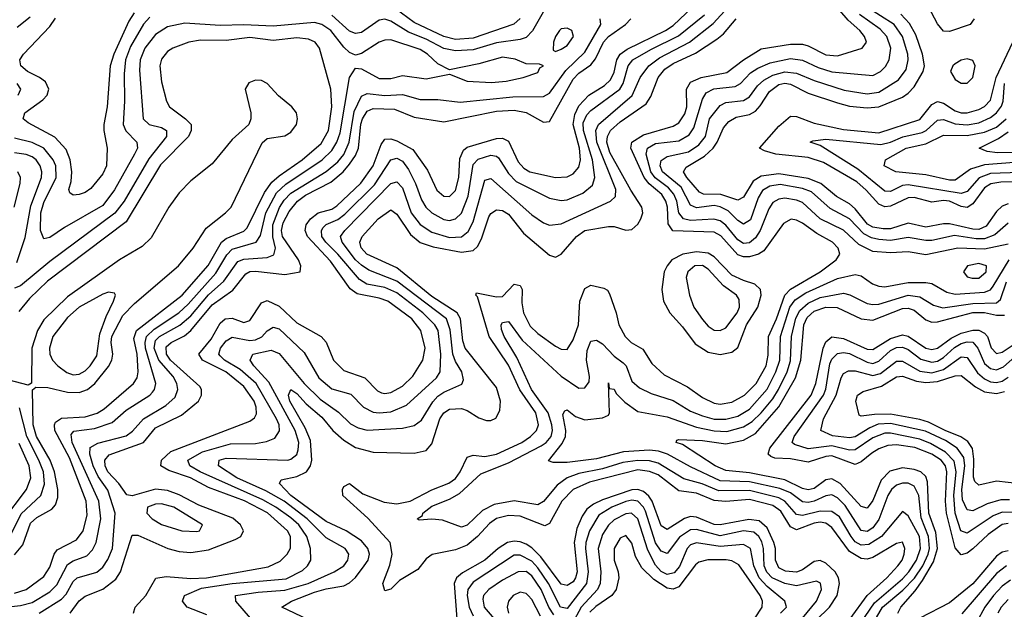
# Model space of a CAD drawing. Header units: inches. Extents: x 990535 to 1117859, y 769386 to 892122.
# Tile 850 of 1056: x 1043948 to 1047297, y 882623 to 884627. Entities that reach past the tile are written whole.
import ezdxf

# ---------------------------------------------------------------- set-up
doc = ezdxf.new("R2010")
doc.units = ezdxf.units.IN
doc.header["$MEASUREMENT"] = 0
doc.layers.add('B0848', color=7, linetype='Continuous')

msp = doc.modelspace()

# ---------------------------------------------------------------- linework, layer by layer
at = {"layer": 'B0848', "color": 5}
for points, elevation in [([(1044335.2, 882610), (1044340.8, 882630), (1044377.3, 882670), (1044410.8, 882729.2), (1044445.8, 882734.2), (1044530, 882727.4), (1044583.6, 882730), (1044793.1, 882766.9), (1044834, 882786), (1044857.1, 882810), (1044869.3, 882830.7), (1044869.3, 882870), (1044859.2, 882890), (1044790.6, 882950.6), (1044711.9, 882991.9), (1044590, 883037.1), (1044528.3, 883070), (1044454.9, 883094.9), (1044427.8, 883110), (1044429.9, 883130), (1044461.3, 883158.7), (1044730, 883261.7), (1044746.7, 883273.3), (1044753, 883287), (1044752.3, 883310), (1044745.7, 883330), (1044710, 883380.5), (1044648.8, 883430), (1044569.9, 883470), (1044557.6, 883490), (1044599.2, 883540.8), (1044630, 883595.6), (1044647.1, 883610), (1044670, 883612.8), (1044710, 883598), (1044730, 883604), (1044770, 883664.8), (1044790, 883672.6), (1044830, 883652.6), (1044890, 883596.6), (1044973.6, 883550), (1044990.7, 883530.7), (1045015.5, 883470), (1045050, 883434.1), (1045121.6, 883410), (1045165, 883365), (1045178.4, 883358.4), (1045190, 883355.7), (1045210, 883359.3), (1045250, 883381.5), (1045285, 883415), (1045319, 883470), (1045326.6, 883510), (1045312.7, 883570), (1045281.8, 883610), (1045199.7, 883670), (1045170, 883680.7), (1045095.1, 883695.1), (1045072.1, 883712.1), (1045005.4, 883805.4), (1044926.7, 883890), (1044918.5, 883910), (1044922.7, 883930), (1044937.4, 883950), (1044963.1, 883970), (1045010, 883983), (1045026.5, 883993.5), (1045108.6, 884071.4), (1045150, 884129.7), (1045177.3, 884202.7), (1045190, 884221), (1045210, 884222.1), (1045230, 884215), (1045285, 884185), (1045335.1, 884115.1), (1045366.7, 884046.7), (1045390, 884026.8), (1045410, 884025.6), (1045430, 884046), (1045441.9, 884090), (1045444.7, 884155.3), (1045456.8, 884183.2), (1045470, 884193.8), (1045570, 884222.7), (1045590, 884223.8), (1045610, 884214.2), (1045643, 884143), (1045662.1, 884122.1), (1045683, 884110), (1045770, 884090.1), (1045810, 884092.7), (1045830, 884102.7), (1045850, 884125.5), (1045855.6, 884150), (1045852.2, 884190), (1045830.3, 884270), (1045835.8, 884304.2), (1045850, 884333.3), (1045884, 884370), (1045937.2, 884402.8), (1045957.9, 884422.1), (1045970, 884448.2), (1045979.2, 884490), (1045990.2, 884510), (1046013.5, 884526.5), (1046144.1, 884590), (1046170, 884606.9), (1046258.3, 884690)], 3680), ([(1044337.4, 884650), (1044318.7, 884621.3), (1044267.7, 884510), (1044255.9, 884470), (1044244.9, 884330), (1044234.4, 884270), (1044233.7, 884250), (1044244.8, 884190), (1044243, 884130), (1044230, 884102.2), (1044190, 884052.7), (1044170, 884039.5), (1044150, 884033), (1044130, 884030.7), (1044118.4, 884038.4), (1044114.5, 884050), (1044123.3, 884076.7), (1044125.5, 884110), (1044119.8, 884150), (1044105.4, 884185.4), (1044067.6, 884227.6), (1043976.4, 884276.4), (1043959.9, 884290), (1043964.8, 884310), (1044026.2, 884353.8), (1044041.1, 884370), (1044046.9, 884390), (1044035.1, 884415.1), (1044015.4, 884430), (1043973.9, 884450), (1043951.9, 884470), (1043947.7, 884490), (1043961.2, 884510), (1044050, 884603.5), (1044070, 884632.2)], 3720), ([(1044584.1, 882604.1), (1044517.6, 882630), (1044501.2, 882650), (1044507.8, 882670), (1044565.8, 882694.2), (1044670, 882710.9), (1044854, 882726), (1044910, 882754.8), (1044926.9, 882770), (1044937.6, 882790), (1044936.4, 882830), (1044924.3, 882870), (1044897.5, 882910), (1044870, 882933.2), (1044818.8, 882970), (1044774.9, 882994.9), (1044562, 883090), (1044526.7, 883110), (1044519.6, 883130), (1044570, 883157.7), (1044665.3, 883185.3), (1044750, 883186.3), (1044786.8, 883193.2), (1044815.2, 883204.8), (1044831.1, 883228.9), (1044829.9, 883250), (1044821.1, 883270), (1044752.4, 883390), (1044697.9, 883437.9), (1044644.8, 883470), (1044630, 883484), (1044624.6, 883490), (1044630.9, 883510), (1044650, 883535.2), (1044670, 883547.8), (1044730, 883536.1), (1044750, 883538.3), (1044770.9, 883549.1), (1044790, 883569.2), (1044810, 883581.4), (1044830, 883575.6), (1044915.4, 883495.4), (1044965.4, 883410), (1045010, 883372), (1045073.6, 883353.6), (1045117.3, 883310), (1045150, 883292.7), (1045170.1, 883290.1), (1045210, 883293.9), (1045263.8, 883316.2), (1045365.4, 883410), (1045378, 883430), (1045380.4, 883490), (1045370.8, 883570.8), (1045359.5, 883590), (1045319.3, 883630), (1045230, 883698.3), (1045190, 883716.1), (1045128, 883728), (1045103.2, 883743.2), (1045029.7, 883830), (1044988.8, 883870), (1044975.2, 883890), (1044974, 883910), (1044980.1, 883919.9), (1044989.8, 883930.2), (1045030, 883947.3), (1045054.2, 883965.8), (1045154.2, 884065.8), (1045210, 884150.5), (1045230, 884155.8), (1045250, 884145.4), (1045270, 884117.5), (1045293.6, 884070), (1045313.9, 884013.9), (1045329.3, 883990), (1045350.1, 883970), (1045390, 883947.4), (1045410, 883944.3), (1045430, 883950.1), (1045450, 883969.2), (1045473.1, 884026.9), (1045490, 884134.4), (1045507.3, 884152.7), (1045550, 884166.2), (1045570, 884162.8), (1045576.7, 884156.7), (1045610, 884104), (1045636.8, 884076.8), (1045750, 884020.1), (1045790, 884012.3), (1045810, 884014.9), (1045863.2, 884036.8), (1045895.6, 884064.4), (1045904.6, 884090), (1045896.5, 884150), (1045865, 884250), (1045864.4, 884275.6), (1045876.8, 884303.2), (1045890, 884317.8), (1045989.5, 884390.5), (1046000.8, 884410), (1046017.1, 884470), (1046033.6, 884490), (1046094.5, 884525.5), (1046188.6, 884571.4), (1046276.6, 884643.4)], 3660), ([(1044733.1, 882593.1), (1044682.4, 882650), (1044681.7, 882670), (1044758.5, 882681.5), (1044850, 882687.9), (1044928.8, 882710), (1045017.8, 882750), (1045049.9, 882770), (1045063.7, 882790), (1045067.6, 882810), (1045054.7, 882830), (1044990, 882865.6), (1044925.3, 882930), (1044847.1, 882990), (1044785.4, 883025.4), (1044686.8, 883070), (1044624.4, 883110), (1044626, 883130), (1044650, 883136.8), (1044859.7, 883130), (1044870, 883132.5), (1044890, 883148.6), (1044895.5, 883164.5), (1044896.8, 883190), (1044885, 883230), (1044795, 883395), (1044744.5, 883450), (1044731.8, 883470), (1044741, 883490), (1044803.4, 883503.4), (1044830, 883491.9), (1044914.8, 883390), (1044970, 883337), (1045032.3, 883292.3), (1045072.9, 883252.9), (1045099, 883239), (1045130, 883231.1), (1045250, 883238.8), (1045290, 883247.2), (1045314, 883266), (1045352.6, 883327.4), (1045370, 883346.6), (1045390, 883360.2), (1045451.7, 883388.3), (1045457.1, 883402.9), (1045452, 883430), (1045430, 883464.9), (1045420.5, 883490), (1045412.3, 883572.3), (1045399.7, 883610), (1045230, 883737.8), (1045135, 883775), (1045110, 883791.8), (1045089.7, 883810), (1045044.1, 883870), (1045038.5, 883890), (1045053.3, 883910), (1045210, 884069.7), (1045230, 884075.1), (1045250, 884054.7), (1045279.5, 883970), (1045310, 883930.1), (1045350, 883904.2), (1045410, 883886.5), (1045450, 883889.2), (1045473.5, 883906.5), (1045490, 883939.8), (1045530, 884080.9), (1045550, 884087.2), (1045690, 883963.9), (1045730, 883936.6), (1045750, 883928.6), (1045790, 883933.1), (1045956.8, 884010), (1045974.2, 884025.8), (1045975.2, 884050), (1045911.3, 884210), (1045907, 884250), (1045916.5, 884270), (1046031.5, 884368.5), (1046058.1, 884430), (1046088.1, 884470), (1046123.5, 884496.5), (1046225.9, 884550), (1046306.4, 884613.6), (1046358.4, 884670)], 3640), ([(1045728.2, 884651.8), (1045691.6, 884588.4), (1045670, 884566.1), (1045650, 884559), (1045570, 884547.9), (1045490, 884523.9), (1045430, 884520.7), (1045390, 884528.3), (1045330, 884560.6), (1045270, 884584.1), (1045210, 884622.1), (1045190, 884628.5), (1045170, 884624.5), (1045110, 884583.4), (1045090, 884579.9), (1045070, 884588.1), (1045010, 884642.4)], 3740), ([(1046772.9, 882590), (1046830.5, 882669.5), (1046897.8, 882730), (1046934.9, 882770), (1046949.4, 882790), (1046955.8, 882810), (1046958.2, 882830), (1046950, 882850.5), (1046930, 882846.5), (1046850, 882799.1), (1046830, 882793.1), (1046810, 882795.2), (1046770, 882819.7), (1046710, 882900.6), (1046690, 882915.1), (1046670, 882918.6), (1046650, 882916.1), (1046590, 882892.9), (1046570, 882903.4), (1046536.3, 882956.3), (1046510, 882976.1), (1046430, 882996.1), (1046350, 882989.6), (1046310, 882992.7), (1046250, 883017.6), (1046190, 883025.4), (1046119.7, 883079.7), (1046090, 883091.2), (1046050, 883096.7), (1045885.5, 883054.5), (1045830, 883030.5), (1045791.6, 882990), (1045750, 882914.1), (1045733.8, 882906.2), (1045650, 882939.6), (1045610, 882942.1), (1045570, 882931.3), (1045546, 882914), (1045505.3, 882870), (1045470, 882841.3), (1045430, 882825), (1045351.2, 882808.8), (1045330, 882793.8), (1045301.7, 882758.3), (1045239.8, 882720.2), (1045210, 882691.6), (1045190, 882685.8), (1045182.9, 882710), (1045206.9, 882773.1), (1045214.2, 882810), (1045207.7, 882850), (1045132, 882932), (1045046.5, 883010), (1045045.4, 883030), (1045050, 883040.3), (1045070, 883050.7), (1045115.4, 883015.4), (1045187, 882987), (1045230, 882981), (1045276, 882990), (1045350, 883029.2), (1045408, 883052), (1045430, 883067.4), (1045446.4, 883090), (1045470, 883140.4), (1045490, 883146.7), (1045530, 883142.3), (1045570, 883150.3), (1045656, 883190), (1045685.7, 883210), (1045705.6, 883230), (1045712.1, 883250), (1045703.2, 883290), (1045648.7, 883368.7), (1045610, 883452.8), (1045544.9, 883550), (1045504.7, 883684.7), (1045499.4, 883690), (1045501.7, 883698.3), (1045570, 883684.2), (1045590, 883685.6), (1045630, 883728.2), (1045650, 883723.5), (1045656.9, 883710), (1045656, 883664), (1045661.6, 883630), (1045684.6, 883584.6), (1045710, 883560.1), (1045770, 883517.6), (1045790, 883506.4), (1045810, 883506.3), (1045830, 883538.6), (1045848, 883590), (1045853.2, 883670), (1045870, 883713.2), (1045890, 883724.6), (1045934.4, 883714.4), (1045947.6, 883707.6), (1045954.4, 883694.4), (1045976.9, 883630), (1045985.2, 883590), (1046007, 883550), (1046027.1, 883530), (1046067.4, 883507.4), (1046097.9, 883457.9), (1046139.4, 883419.4), (1046218.8, 883378.8), (1046270, 883342.6), (1046310, 883323.4), (1046330, 883320.2), (1046370, 883326.8), (1046413.2, 883350), (1046453.2, 883390), (1046486.5, 883450), (1046494, 883486), (1046494.4, 883550), (1046522.1, 883610), (1046550, 883690), (1046570, 883710.3), (1046670.8, 883770), (1046724.4, 883810), (1046737.3, 883830), (1046732.3, 883850), (1046712.2, 883870), (1046659.6, 883899.6), (1046610, 883935.3), (1046590, 883945.6), (1046571.8, 883948.2), (1046545.6, 883934.4), (1046478.5, 883841.5), (1046461.3, 883830), (1046430, 883821), (1046410, 883820.7), (1046390, 883827.8), (1046332.2, 883892.2), (1046310, 883904.4), (1046169.6, 883909.5), (1046153, 883933), (1046151, 883990), (1046145.8, 884010), (1046132.1, 884032.1), (1046088.6, 884068.6), (1046071.8, 884090), (1046026, 884190), (1046029.9, 884210), (1046070, 884235), (1046170, 884264.6), (1046190, 884276.6), (1046210, 884306.3), (1046217.4, 884330), (1046216.2, 884390), (1046230, 884414.7), (1046265.7, 884430), (1046353.3, 884446.7), (1046409.3, 884490.7), (1046470, 884527.4), (1046570, 884543.3), (1046610, 884543.5), (1046630, 884537.8), (1046690, 884507), (1046730, 884503.7), (1046813.7, 884530), (1046827.6, 884550), (1046820.9, 884570), (1046804.9, 884590), (1046765.4, 884625.4), (1046737.7, 884657.7)], 3580), ([(1045649.6, 884630.4), (1045628.6, 884611.4), (1045490, 884563.9), (1045430, 884559), (1045390, 884569.6), (1045290, 884616.6), (1045224.7, 884664.7)], 3720), ([(1047310, 883863.2), (1047230, 883847.1), (1047138.4, 883850), (1047030, 883827.9), (1046970, 883837.6), (1046910, 883834.1), (1046850, 883838.7), (1046802.1, 883862.1), (1046750, 883911), (1046670.1, 883950.1), (1046610, 884005.2), (1046590, 884013.3), (1046550, 884019.5), (1046530, 884016.8), (1046510, 884005), (1046496.3, 883983.7), (1046466.7, 883910), (1046450, 883884.8), (1046430, 883868.3), (1046410, 883865.8), (1046390, 883878), (1046350, 883928), (1046330, 883942.7), (1046308.9, 883948.9), (1046230, 883944.5), (1046205.4, 883950), (1046190.3, 883970.3), (1046182.9, 884010), (1046173.2, 884033.2), (1046154.9, 884054.9), (1046108.9, 884088.9), (1046094.1, 884110), (1046078.2, 884170), (1046083.6, 884190), (1046110, 884205.6), (1046190, 884215.3), (1046224.4, 884235.6), (1046240.6, 884259.4), (1046270, 884356.8), (1046282.4, 884377.6), (1046308.6, 884391.4), (1046381, 884399), (1046399.1, 884410), (1046433.5, 884446.5), (1046458.1, 884461.9), (1046500.4, 884479.6), (1046570, 884495.2), (1046610, 884489.5), (1046663.9, 884463.9), (1046710, 884449.6), (1046850, 884437.3), (1046875.9, 884450), (1046892.6, 884467.4), (1046904.8, 884490), (1046910.8, 884530), (1046897.3, 884570), (1046874.6, 884594.6), (1046804.4, 884644.4)], 3560), ([(1047310, 883935.6), (1047264.1, 883895.9), (1047230, 883882.1), (1047201.6, 883881.6), (1047127.2, 883892.8), (1047050, 883876.7), (1047030, 883876), (1046970, 883886.5), (1046910, 883876.1), (1046870, 883879.1), (1046845.4, 883885.4), (1046818.9, 883898.9), (1046770, 883949.9), (1046704.6, 883984.6), (1046641.1, 884041.1), (1046610, 884053), (1046533.9, 884066.1), (1046498.9, 884061.1), (1046474.3, 884045.7), (1046459.3, 884020.7), (1046433.1, 883946.8), (1046410, 883931.4), (1046390, 883943.6), (1046357.1, 883977.1), (1046330, 883991), (1046310, 883994.6), (1046250, 883987.7), (1046230, 883996.7), (1046197.6, 884057.6), (1046133.8, 884110), (1046126.6, 884130), (1046130, 884147.9), (1046150, 884162.2), (1046222.1, 884177.9), (1046258.3, 884201.7), (1046280.9, 884230), (1046293.9, 884290), (1046330, 884335.3), (1046350, 884345.5), (1046410, 884351.8), (1046430, 884364.7), (1046457.9, 884402.1), (1046479.2, 884420.8), (1046510, 884438), (1046550, 884448.9), (1046590, 884444.8), (1046650, 884420.2), (1046752.6, 884387.4), (1046830, 884375.1), (1046870, 884380.5), (1046937.3, 884422.7), (1046962.7, 884457.3), (1046970.2, 884489.8), (1046968.8, 884510), (1046950.7, 884570), (1046921.8, 884610), (1046829.4, 884669.4)], 3540), ([(1047310, 884000.5), (1047290, 883992.5), (1047270, 883974.9), (1047235, 883925), (1047210, 883914), (1047190, 883914.5), (1047110, 883932.5), (1047090, 883933.1), (1047030, 883922), (1046970, 883935.2), (1046910, 883916.4), (1046884.3, 883915.7), (1046850, 883921.2), (1046831.7, 883931.7), (1046790, 883983.9), (1046770, 884001.3), (1046726.1, 884026.1), (1046673, 884070), (1046630, 884087.3), (1046530, 884102.4), (1046470, 884094.4), (1046442.7, 884077.3), (1046410, 884023.1), (1046390, 884012.7), (1046332.5, 884032.5), (1046273.8, 884033.8), (1046260.5, 884040.5), (1046217.3, 884090), (1046205.6, 884110), (1046214.9, 884125.1), (1046277.2, 884162.8), (1046306.2, 884190), (1046320.3, 884210), (1046341.3, 884258.7), (1046359.7, 884280.3), (1046384.8, 884295.2), (1046430, 884304.3), (1046450, 884315.5), (1046466.7, 884333.3), (1046497.9, 884382.1), (1046530, 884405.8), (1046550, 884410.6), (1046570, 884407.9), (1046630, 884377.4), (1046730, 884343.5), (1046770, 884332.9), (1046830, 884327.2), (1046870, 884331), (1046950, 884363.7), (1046970, 884376.4), (1046990, 884398.9), (1047021.2, 884450), (1047025.5, 884470), (1047018.7, 884510), (1046995.7, 884575.7), (1046973.9, 884613.9), (1046945.2, 884645.2)], 3520), ([(1047194, 884630), (1047180.9, 884610), (1047110, 884586.9), (1047090, 884587.7), (1047070, 884612.6), (1047039.1, 884670)], 3480), ([(1043890.7, 882629.3), (1043950, 882635.3), (1043990, 882646.2), (1044050, 882681.9), (1044073.8, 882706.2), (1044110, 882774.7), (1044130, 882787.6), (1044175.8, 882804.2), (1044195.3, 882824.7), (1044208.1, 882850), (1044223.4, 882930), (1044216.8, 882990), (1044126.4, 883190), (1044123, 883217), (1044132.3, 883227.7), (1044202.7, 883237.3), (1044261.8, 883258.2), (1044310, 883299.3), (1044389.9, 883350), (1044399.2, 883360.8), (1044406.1, 883370), (1044410.7, 883390), (1044375.6, 883510), (1044374.2, 883530), (1044379.1, 883550), (1044405.2, 883574.8), (1044489.2, 883630.8), (1044520.5, 883659.5), (1044614.7, 883765.3), (1044652.1, 883827.9), (1044670, 883847), (1044751.7, 883870), (1044766.4, 883893.6), (1044785, 883970), (1044821.8, 884038.2), (1044852.5, 884067.5), (1044976.6, 884150), (1045010, 884181.9), (1045027, 884210), (1045037.5, 884242.5), (1045069.9, 884430.1), (1045090, 884461.5), (1045110, 884459.3), (1045170, 884426.7), (1045210, 884427.2), (1045250, 884437.5), (1045330, 884425.7), (1045410, 884441.1), (1045470, 884417.2), (1045552.7, 884412.7), (1045602.7, 884417.3), (1045660.5, 884430), (1045710, 884447.7), (1045717.2, 884462.8), (1045729, 884470), (1045715.6, 884475.6), (1045670, 884476.8), (1045632.8, 884492.8), (1045590, 884499.2), (1045510, 884476.2), (1045410, 884456.4), (1045370, 884476.2), (1045334.5, 884510), (1045310, 884525.7), (1045210, 884558.1), (1045190, 884557.2), (1045170, 884549.9), (1045110, 884511.6), (1045090, 884505.7), (1045070, 884514.6), (1045050, 884533.2), (1045006.4, 884590), (1044975.2, 884610), (1044950, 884616.8), (1044810, 884604.6), (1044710, 884609.1), (1044630, 884606.7), (1044510, 884615.3), (1044450, 884602.3), (1044410, 884576.5), (1044373.8, 884530), (1044358, 884490), (1044355.4, 884455.4), (1044367.7, 884290), (1044387.8, 884270), (1044430, 884259.9), (1044447.4, 884250), (1044447.3, 884230), (1044386.5, 884153.5), (1044303.2, 884010), (1044271.5, 883968.6), (1044050, 883804.9), (1043950, 883722.2), (1043930, 883714.6)], 3760), ([(1044390, 884635), (1044368.8, 884611.2), (1044324.7, 884535.3), (1044307.9, 884490), (1044302.9, 884442.9), (1044304.3, 884350), (1044299.7, 884270), (1044308.7, 884248.7), (1044346.7, 884210), (1044348.1, 884190), (1044338.7, 884170), (1044270, 884048.2), (1044230, 883995.1), (1044099.9, 883920.1), (1044050, 883886.3), (1044030, 883881.8), (1044018.4, 883910), (1044020, 883970), (1044030, 884005.6), (1044072.1, 884090), (1044071.2, 884130), (1044061.9, 884150), (1044029.5, 884189.5), (1043990, 884209), (1043930, 884224.4)], 3740), ([(1043938.8, 884601.2), (1043983.4, 884636.6)], 3740), ([(1044014.1, 882610), (1044090, 882656.9), (1044105.8, 882674.2), (1044130, 882717.6), (1044143.2, 882730), (1044210, 882749.4), (1044230, 882766), (1044247.5, 882792.5), (1044262.9, 882830), (1044272.3, 882950), (1044247.4, 883027.4), (1044214.1, 883074.1), (1044197.5, 883110), (1044186, 883150), (1044187.7, 883172.3), (1044213.1, 883186.9), (1044310, 883212.9), (1044331.8, 883228.2), (1044369.4, 883270.6), (1044445, 883315), (1044476.3, 883343.7), (1044486, 883370), (1044482, 883390), (1044470, 883413.6), (1044420.9, 883470), (1044405.5, 883510), (1044410, 883536), (1044422.8, 883550), (1044492, 883588), (1044530, 883620), (1044590, 883691.7), (1044641.7, 883738.3), (1044690, 883805.1), (1044710, 883813.3), (1044790, 883818.3), (1044812.7, 883827.3), (1044818.3, 883850), (1044809.1, 883889.1), (1044808.9, 883930), (1044831.7, 883988.3), (1044847.1, 884012.9), (1044870, 884037), (1044990, 884110.3), (1045030, 884143.7), (1045050, 884168.8), (1045068.4, 884210), (1045085.4, 884314.6), (1045110, 884366.9), (1045130, 884375.4), (1045190, 884368.9), (1045250, 884372.5), (1045310, 884355.4), (1045370, 884355.6), (1045445.8, 884345.8), (1045624.6, 884364.6), (1045730, 884365.2), (1045750, 884377.1), (1045805.8, 884454.2), (1045870, 884516.2), (1045924.1, 884610), (1045922, 884630)], 3740), ([(1044119.3, 882610), (1044150, 882651.4), (1044170, 882667.2), (1044230, 882691), (1044274.8, 882725.2), (1044291.1, 882750), (1044330, 882875), (1044350, 882874.4), (1044451.1, 882830), (1044490, 882819.7), (1044530, 882815.5), (1044590, 882825.3), (1044680.2, 882859.8), (1044699.8, 882870), (1044709.4, 882890), (1044698.5, 882910), (1044672.7, 882932.7), (1044556.6, 882976.6), (1044490, 883011.5), (1044450, 883027), (1044410, 883030.7), (1044330, 883008.8), (1044312.1, 883012.1), (1044284.9, 883050), (1044247.5, 883090), (1044238.4, 883110), (1044237.4, 883130), (1044252, 883148), (1044368.5, 883190), (1044410, 883239.6), (1044497.8, 883282.2), (1044556.4, 883330), (1044566.2, 883350), (1044566.5, 883370), (1044560.3, 883380.3), (1044461, 883470), (1044446.7, 883490), (1044445.7, 883514.3), (1044462.5, 883530), (1044507.8, 883552.2), (1044530, 883569.8), (1044602.1, 883657.9), (1044673.1, 883706.9), (1044716.6, 883763.4), (1044730, 883770.5), (1044750, 883772.4), (1044850, 883760.9), (1044901.3, 883770), (1044904.4, 883790), (1044896.2, 883810), (1044841.5, 883890), (1044837.7, 883910), (1044844.2, 883935.8), (1044864.9, 883975.1), (1044892.6, 884010), (1044919.4, 884030), (1045005.6, 884074.3), (1045047.9, 884110), (1045070, 884135.3), (1045090, 884165.2), (1045099.8, 884190), (1045108.6, 884271.4), (1045114.3, 884290), (1045130, 884315.6), (1045150, 884325), (1045222.4, 884322.4), (1045290, 884295.1), (1045390, 884279.5), (1045570, 884315.3), (1045630, 884319.4), (1045670.7, 884310.7), (1045730, 884278.1), (1045750, 884280.1), (1045830, 884424.4), (1045850, 884444.7), (1045890, 884473.1), (1045906, 884494), (1045933.4, 884550), (1045950.9, 884569.1), (1046007.8, 884610), (1046026.1, 884630)], 3720), ([(1044928.1, 882588.1), (1044839.6, 882630), (1044872, 882650), (1044950, 882680.9), (1044990, 882692.9), (1045050, 882702.7), (1045070, 882712.4), (1045090, 882730.4), (1045120, 882770), (1045132.8, 882790), (1045137.6, 882810), (1045132.2, 882830), (1045110, 882855.3), (1045057.9, 882890), (1044990, 882921.3), (1044869.7, 883010), (1044831.9, 883050), (1044837.6, 883062.4), (1044890, 883074.4), (1044923.7, 883090), (1044937.4, 883110), (1044941.5, 883130), (1044936.9, 883196.9), (1044919, 883239), (1044866.8, 883330), (1044861.7, 883350), (1044869.8, 883370), (1044890, 883356.1), (1044921.6, 883321.6), (1044975.9, 883275.9), (1045012.7, 883230), (1045050, 883197.9), (1045090, 883172.2), (1045150, 883157.2), (1045290, 883153.9), (1045330, 883163), (1045350, 883184.8), (1045376.6, 883270), (1045390, 883290.5), (1045410, 883303.5), (1045450, 883305.6), (1045470, 883298.9), (1045510, 883273.1), (1045535.5, 883264.5), (1045550, 883264.3), (1045567.2, 883272.8), (1045581.3, 883298.7), (1045583.7, 883330), (1045570, 883376.2), (1045463.4, 883510), (1045454.8, 883534.9), (1045446.7, 883610), (1045436.3, 883630), (1045350, 883685.7), (1045230, 883783.8), (1045128.6, 883830), (1045108.8, 883851.2), (1045104.2, 883870), (1045112.8, 883890), (1045166.7, 883950), (1045210, 883980.6), (1045230, 883966.1), (1045276.6, 883896.6), (1045309.4, 883869.4), (1045354.4, 883854.4), (1045450, 883836), (1045490, 883842.3), (1045504.7, 883855.3), (1045518.1, 883881.9), (1045543.3, 883956.7), (1045550, 883968.4), (1045570, 883980.6), (1045590, 883977.6), (1045610, 883965.5), (1045661.5, 883901.5), (1045750, 883826.1), (1045770, 883819.2), (1045790, 883829.5), (1045841.9, 883890), (1045870, 883910.4), (1045950, 883924.3), (1045970, 883923.9), (1046010, 883911.4), (1046030, 883914), (1046050, 883931.5), (1046060.5, 883950), (1046066.8, 883970), (1046064.4, 883990), (1046027, 884047), (1045955.6, 884175.6), (1045945.3, 884210), (1045946.7, 884230), (1045957, 884250), (1045990, 884280), (1046078.9, 884341.1), (1046094.7, 884365.3), (1046119.8, 884430), (1046141.9, 884458.1), (1046170, 884477.7), (1046246.6, 884513.4), (1046319.2, 884560.8), (1046341.7, 884578.3), (1046384.8, 884630)], 3620), ([(1043930, 882677.2), (1043970, 882690.1), (1044030, 882734.6), (1044050, 882766.3), (1044064.8, 882810), (1044074.9, 882825.1), (1044141.2, 882858.8), (1044164.2, 882890), (1044176.8, 882943.2), (1044173.6, 882990), (1044117.3, 883137.3), (1044067.2, 883230), (1044065.7, 883250), (1044070, 883259.2), (1044090, 883272.5), (1044170, 883276.9), (1044210.8, 883289.2), (1044235.6, 883304.4), (1044335.4, 883390), (1044347.4, 883410), (1044351.2, 883430), (1044347, 883490), (1044336.5, 883543.5), (1044345.4, 883570), (1044500.1, 883690), (1044589, 883791), (1044634.7, 883870), (1044650, 883883.1), (1044710, 883908.4), (1044721.2, 883918.8), (1044780.4, 884039.6), (1044805.5, 884074.5), (1044830, 884096.3), (1044908.3, 884150), (1044973.7, 884206.3), (1044997.9, 884250), (1045010, 884330), (1045005.8, 884390), (1044967.4, 884530), (1044952.9, 884550), (1044930, 884560.1), (1044890, 884564.6), (1044810, 884555.7), (1044730, 884566.3), (1044650, 884556.1), (1044562.6, 884557.4), (1044523.6, 884550), (1044469.1, 884530), (1044450, 884518), (1044430, 884491.9), (1044424.4, 884470), (1044430, 884415.8), (1044447, 884350), (1044456.8, 884330), (1044511.9, 884290), (1044531, 884270), (1044531.2, 884250), (1044521.5, 884230), (1044427.2, 884132.8), (1044310, 883939.7), (1044042.4, 883737.6), (1043980.7, 883679.3), (1043944.9, 883635.1)], 3780), ([(1047335.8, 884075.8), (1047285.6, 884074.4), (1047251.2, 884068.8), (1047230, 884055.3), (1047190, 884000.7), (1047170, 883988.9), (1047150, 883991.9), (1047110, 884009.8), (1047090, 884011.9), (1047050, 884006.5), (1046990, 884022.2), (1046970, 884021.1), (1046910, 883992.8), (1046890, 883990.2), (1046870, 883999.2), (1046827.2, 884047.2), (1046795.4, 884075.4), (1046681.5, 884141.5), (1046630, 884158.4), (1046519.8, 884170), (1046480.8, 884180.8), (1046464.4, 884190), (1046530, 884264.9), (1046570, 884298.4), (1046590, 884297.4), (1046650, 884274.7), (1046750, 884253.1), (1046870, 884242.5), (1047010, 884287.7), (1047050, 884338.7), (1047070, 884348.6), (1047090, 884343.2), (1047130, 884316.6), (1047150, 884310.3), (1047170, 884310), (1047210, 884321), (1047230, 884331.8), (1047250, 884352.6), (1047269.3, 884430.7), (1047326.3, 884550)], 3480), ([(1043930, 882807.8), (1043958.2, 882841.8), (1043984.3, 882915.7), (1044005.7, 882934.3), (1044057, 882963), (1044070, 882978.1), (1044077.5, 883002.5), (1044078, 883030), (1044065.6, 883090), (1044051.2, 883130), (1044005.4, 883210), (1043993.3, 883250), (1043991.3, 883368.7), (1044002.2, 883377.8), (1044043.9, 883376.1), (1044110, 883361.1), (1044150, 883359.7), (1044178.4, 883370), (1044203.7, 883390), (1044250, 883447.6), (1044261.5, 883470), (1044264.9, 883490), (1044258.6, 883530), (1044261.1, 883550), (1044298.5, 883621.5), (1044338, 883662), (1044488.2, 883790), (1044537.3, 883850), (1044581.5, 883918.5), (1044648.2, 883970), (1044666.8, 883990), (1044772.4, 884207.6), (1044790, 884223.2), (1044850, 884232.4), (1044870, 884244.1), (1044889.4, 884270), (1044892.9, 884290), (1044889.3, 884310), (1044873, 884330), (1044827.5, 884367.5), (1044790, 884409.8), (1044770, 884419.4), (1044750, 884421.1), (1044727.5, 884412.5), (1044714.7, 884390), (1044734.2, 884310), (1044733.8, 884290), (1044727.2, 884270), (1044670, 884219.5), (1044602.9, 884137.1), (1044530, 884079.5), (1044490, 884038.7), (1044455.5, 883990), (1044394.9, 883885.1), (1044364.4, 883855.6), (1044287, 883810), (1044110, 883684.7), (1044030, 883606.6), (1044007.9, 883570), (1043989.4, 883510), (1043988.2, 883391.8), (1043976, 883384), (1043890, 883407)], 3820), ([(1043942, 884370), (1043951.7, 884390), (1043939.6, 884410)], 3740), ([(1047350, 884107.8), (1047250, 884103.5), (1047210.8, 884089.2), (1047170, 884042.8), (1047150, 884035.9), (1046970, 884065.8), (1046950, 884062.8), (1046910, 884042.6), (1046890, 884044.2), (1046798.2, 884118.2), (1046670, 884199.5), (1046636.2, 884210), (1046645.1, 884214.9), (1046690, 884220.1), (1046877.1, 884202.9), (1046910, 884210.9), (1046951.7, 884228.3), (1047016.9, 884243.1), (1047031, 884250), (1047070, 884284.8), (1047090, 884287.3), (1047130, 884272.9), (1047170, 884269.3), (1047210, 884276.5), (1047250, 884294.1), (1047270.5, 884310), (1047287, 884333), (1047293, 884350), (1047297.3, 884410)], 3460), ([(1047330, 884141.2), (1047230, 884133.6), (1047181.9, 884118.1), (1047130, 884081.8), (1047110, 884081.8), (1047030, 884099.8), (1046927.8, 884110), (1046888, 884130), (1046892.3, 884150), (1046962.6, 884190), (1047030, 884204.2), (1047090, 884234.6), (1047170, 884233.5), (1047230, 884244), (1047270, 884261.7), (1047302.7, 884290)], 3440), ([(1047430, 884176.6), (1047274.1, 884174.1), (1047238.5, 884178.5), (1047211.1, 884190), (1047277.2, 884222.8), (1047310, 884245.7)], 3420), ([(1043938.4, 883801.6), (1043966.7, 883886.7), (1043985.9, 883994.1), (1044021.8, 884090), (1044023, 884110), (1044017.6, 884130), (1044003.7, 884150), (1043990, 884160.5), (1043970, 884168.7), (1043930, 884173.9)], 3760), ([(1043928.4, 883990), (1043949.1, 884070), (1043950.3, 884090.3), (1043941.7, 884110)], 3780), ([(1046806.3, 882573.7), (1046854.9, 882645.1), (1046950, 882726.6), (1046971.7, 882750), (1046997.9, 882790), (1047011.7, 882830), (1047008.6, 882870), (1046970, 882940.5), (1046950, 882955.6), (1046879.3, 882870), (1046836.6, 882843.4), (1046810, 882840.9), (1046790, 882852.5), (1046775.5, 882870), (1046736.8, 882936.8), (1046710, 882955.7), (1046670, 882956.4), (1046610, 882941.2), (1046590, 882945.1), (1046550.7, 882990), (1046530, 883001.4), (1046430, 883026.4), (1046325.3, 883025.3), (1046269.5, 883049.5), (1046206.7, 883066.7), (1046119.8, 883119.8), (1046090, 883127), (1046050, 883128.4), (1045998.8, 883121.2), (1045930, 883100.5), (1045850, 883084.3), (1045809.9, 883070.1), (1045775.4, 883044.6), (1045730, 882988.7), (1045710, 882977.4), (1045630, 882992), (1045561.1, 882978.9), (1045521.9, 882958.1), (1045470, 882908.2), (1045450, 882901.7), (1045385.9, 882925.9), (1045350, 882929), (1045306, 882926), (1045299.5, 882930), (1045318.2, 882941.8), (1045319.3, 882950), (1045350, 882973.2), (1045410, 882997.2), (1045443.6, 883016.4), (1045516.4, 883083.6), (1045610, 883120.3), (1045721.1, 883178.9), (1045738.5, 883190), (1045755.4, 883210), (1045760.3, 883230), (1045757.8, 883250), (1045745.2, 883290), (1045689.1, 883370), (1045638.8, 883478.7), (1045595.9, 883550), (1045586.6, 883573.4), (1045585.5, 883590), (1045590, 883597.6), (1045610, 883600.4), (1045657.2, 883537.2), (1045790, 883415), (1045850, 883373.8), (1045870, 883375.8), (1045884.3, 883395.7), (1045886.1, 883413.9), (1045876.2, 883470), (1045877.5, 883502.5), (1045890, 883533.6), (1045910, 883537.9), (1045930, 883524.8), (1045970, 883483.4), (1046000.6, 883460.6), (1046010.1, 883450), (1046030, 883398.6), (1046055.9, 883375.9), (1046096, 883356), (1046170, 883332), (1046230, 883296.5), (1046270, 883280.2), (1046310, 883269.2), (1046350, 883268.6), (1046390, 883279), (1046430, 883303.4), (1046490, 883371.1), (1046519.3, 883430), (1046533.6, 883470), (1046536, 883550), (1046567.3, 883650), (1046585.5, 883674.5), (1046621.9, 883698.1), (1046730, 883747.1), (1046790, 883760.5), (1046810, 883756.4), (1046848.7, 883728.7), (1046870, 883720.6), (1046890, 883718.6), (1046970, 883733.5), (1047030, 883734), (1047050, 883729.7), (1047100.9, 883700.9), (1047130, 883693.5), (1047230, 883700.7), (1047250, 883708.4), (1047259.3, 883720.7), (1047313.6, 883810)], 3560), ([(1046833.7, 882546.3), (1046882.9, 882630), (1046952, 882688), (1046991.1, 882728.9), (1047019.4, 882770), (1047038.3, 882810), (1047042.2, 882830), (1047039.3, 882870), (1047014, 882934), (1047006.3, 883010), (1046990, 883040.9), (1046970, 883051.4), (1046950, 883051.4), (1046930, 883044.3), (1046913, 883030), (1046900.5, 883010), (1046870, 882927.7), (1046850, 882899.8), (1046830, 882887.2), (1046810, 882890.7), (1046756, 882976), (1046730, 883001.6), (1046710, 883011.8), (1046690, 883008.5), (1046650, 882990.4), (1046630, 882986), (1046610, 882988.4), (1046570, 883018.4), (1046533, 883033), (1046430, 883055.7), (1046330, 883059.8), (1046230, 883106.8), (1046151.7, 883150), (1046120.8, 883160.8), (1046090, 883163.8), (1046002, 883158), (1045910, 883134.7), (1045810, 883121.6), (1045761.9, 883121.9), (1045747, 883127), (1045793.2, 883186.8), (1045804.5, 883210), (1045805.5, 883230), (1045795.6, 883284.4), (1045802.2, 883297.8), (1045810, 883300.5), (1045838.6, 883278.6), (1045870, 883266.3), (1045930, 883274), (1045950, 883282.9), (1045953.6, 883290), (1045950, 883393), (1045953, 883373), (1045970, 883371.5), (1045976.5, 883356.5), (1046006.3, 883326.3), (1046050, 883295.5), (1046150, 883276.5), (1046250, 883242.3), (1046310, 883228.9), (1046352.6, 883227.4), (1046410, 883242.5), (1046438.8, 883261.2), (1046470, 883290.8), (1046510, 883338.6), (1046529.2, 883370), (1046557.8, 883430), (1046570, 883467.2), (1046573.5, 883550), (1046587.3, 883612.7), (1046601.2, 883638.8), (1046630, 883663.3), (1046670, 883682.3), (1046750, 883696.7), (1046771.7, 883691.7), (1046830, 883661.9), (1046850, 883658.5), (1046870, 883660.3), (1046970, 883690.5), (1047010, 883684.9), (1047056.1, 883656.1), (1047087.8, 883647.8), (1047190, 883662.3), (1047270, 883664.9), (1047283.8, 883676.2), (1047304.5, 883735.5)], 3540), ([(1046934.5, 882610), (1046944.5, 882630), (1046994, 882686), (1047018.8, 882721.2), (1047056.1, 882783.9), (1047070.1, 882830), (1047063.9, 882883.9), (1047040.2, 882950), (1047035.7, 883055.7), (1047030, 883073.7), (1047013, 883090), (1046990, 883098), (1046950, 883103.2), (1046908, 883092), (1046878, 883062), (1046850, 882992.8), (1046830, 882967), (1046810, 882972.3), (1046738.7, 883050), (1046710, 883066.4), (1046690, 883063), (1046650, 883033.2), (1046630, 883028.5), (1046610, 883033.8), (1046550, 883063.1), (1046430, 883086.1), (1046350, 883094.4), (1046313.7, 883110), (1046202.6, 883182.6), (1046181, 883190), (1046182.6, 883197.4), (1046190, 883200.3), (1046270, 883196.2), (1046350, 883185.7), (1046410, 883198), (1046450, 883220.3), (1046530, 883310.6), (1046586.7, 883410), (1046604.6, 883470), (1046614.8, 883590), (1046625.9, 883614.1), (1046650, 883635.8), (1046690, 883649.8), (1046728.8, 883648.8), (1046810, 883610.1), (1046850, 883605), (1046950, 883645), (1046970, 883646.4), (1046990, 883639), (1047030, 883606.1), (1047050, 883599.2), (1047070, 883600), (1047190, 883631.5), (1047230, 883631.6), (1047270, 883622.8), (1047297, 883623)], 3520), ([(1047310, 882914.7), (1047290, 882910.8), (1047242.4, 882877.6), (1047190, 882828), (1047170, 882813.5), (1047150, 882807.5), (1047130, 882831.7), (1047100.2, 882950), (1047097, 882990), (1047101.7, 883090), (1047097, 883110), (1047082.1, 883130), (1047050, 883149.5), (1046992.6, 883172.6), (1046930, 883181.8), (1046901, 883179), (1046870, 883167.8), (1046846, 883154), (1046810, 883123.8), (1046790, 883115.4), (1046710, 883144.2), (1046690, 883142.6), (1046630, 883122.4), (1046570, 883133.9), (1046516.7, 883136.7), (1046502.4, 883142.4), (1046493.5, 883150), (1046499, 883170), (1046640.3, 883350), (1046655.7, 883390), (1046680.7, 883510), (1046690, 883531.6), (1046710, 883548.4), (1046750, 883543.7), (1046830, 883507.3), (1046850, 883506.3), (1046910, 883543.6), (1046950, 883555.8), (1046970, 883550.9), (1047030, 883510.8), (1047050, 883506.3), (1047070, 883510.5), (1047116, 883544), (1047150, 883561.1), (1047190, 883571), (1047210, 883571.2), (1047230, 883560.9), (1047239.2, 883550), (1047251.9, 883511.9), (1047270, 883492.3), (1047290, 883496.6), (1047330, 883523.5)], 3480), ([(1047330, 882951.3), (1047290, 882952.7), (1047259.4, 882940.6), (1047170, 882881.8), (1047149.2, 882889.2), (1047130, 882950), (1047124.8, 883010), (1047133.3, 883090), (1047125.9, 883125.9), (1047096.9, 883156.9), (1047046.1, 883186.1), (1047010, 883201.1), (1046910, 883220.9), (1046890, 883220.9), (1046850, 883206), (1046790, 883165), (1046770, 883163.8), (1046710, 883178), (1046630, 883168.6), (1046582.8, 883182.8), (1046575.8, 883190), (1046581.6, 883210), (1046681.4, 883350), (1046689.3, 883370.7), (1046703.5, 883456.5), (1046710, 883472.6), (1046730, 883491.7), (1046750, 883495.6), (1046770, 883492.5), (1046830, 883462.2), (1046850, 883458.7), (1046870, 883466.5), (1046910, 883502.2), (1046930, 883512.4), (1046950, 883514), (1046970, 883505.5), (1047012.4, 883472.4), (1047050, 883462.3), (1047070, 883466.2), (1047090, 883478.3), (1047127.5, 883512.5), (1047150, 883526.3), (1047170, 883532.3), (1047190, 883531), (1047206.3, 883510), (1047230, 883457.9), (1047250, 883440.9), (1047270, 883436.9), (1047293.6, 883446.4), (1047390, 883531.9)], 3460), ([(1047314.3, 882994.3), (1047285.4, 882994.6), (1047238.5, 882981.5), (1047190, 882957.2), (1047170, 882960.6), (1047154.8, 882994.8), (1047152.6, 883030), (1047163, 883110), (1047159, 883139), (1047137, 883170), (1047096.8, 883196.8), (1047028.3, 883228.3), (1046910, 883254.5), (1046868.1, 883251.9), (1046840, 883240), (1046790, 883208.9), (1046770, 883205), (1046712.1, 883212.1), (1046672.5, 883230), (1046682.4, 883270), (1046725.1, 883350), (1046741.9, 883410), (1046750, 883423.8), (1046766.7, 883433.3), (1046790, 883433.4), (1046850, 883416.9), (1046875.5, 883424.5), (1046930, 883466.3), (1046950, 883466.4), (1047010, 883431.8), (1047050, 883426.5), (1047090, 883437.7), (1047150, 883481.4), (1047170, 883478.8), (1047206, 883426), (1047230, 883405.9), (1047250, 883396.1), (1047270, 883393.6), (1047290, 883398.7), (1047310, 883411.5)], 3440), ([(1047350, 883048.7), (1047270, 883058.5), (1047210, 883044.9), (1047196.6, 883056.6), (1047191.6, 883071.6), (1047193.6, 883133.6), (1047188.8, 883168.8), (1047173.1, 883193.1), (1047149.4, 883209.4), (1047095.3, 883230), (1047038.8, 883258.8), (1047010, 883267.4), (1046910, 883285.5), (1046854.8, 883285.2), (1046810, 883278.9), (1046803.1, 883283.1), (1046791.9, 883330), (1046797.8, 883350), (1046816.8, 883363.2), (1046879.3, 883380.7), (1046930, 883412.7), (1046950, 883415.3), (1046998.5, 883398.5), (1047030, 883393.4), (1047070, 883396.7), (1047130, 883416.8), (1047150, 883417.5), (1047199, 883379), (1047230, 883361.4), (1047270, 883355.7), (1047297.4, 883362.6)], 3420), ([(1043919.4, 882880.6), (1043953.2, 882946.8), (1044019.6, 883010), (1044032.1, 883047.9), (1044028.3, 883090), (1044013.3, 883130), (1043972.1, 883210), (1043947.1, 883307.1)], 3840), ([(1043890, 882923.9), (1043970.5, 883030), (1043985.8, 883070), (1043980.3, 883110), (1043946.2, 883186.2)], 3860), ([(1046610, 882541), (1046702, 882630), (1046728.5, 882670), (1046736.7, 882710), (1046733, 882730), (1046721.9, 882750), (1046690, 882780.1), (1046670, 882788.7), (1046650, 882785.2), (1046610, 882756.4), (1046590, 882748.5), (1046552.1, 882752.1), (1046530, 882763.5), (1046518.1, 882790), (1046518.8, 882830), (1046513.4, 882850), (1046490, 882899.7), (1046463.5, 882923.5), (1046427.9, 882927.9), (1046330, 882909.4), (1046310, 882911.1), (1046250, 882936.1), (1046230, 882938.1), (1046208.5, 882931.5), (1046150, 882893.8), (1046130, 882906.2), (1046098.8, 882990), (1046087.7, 883007.7), (1046070, 883023.7), (1046050, 883030.3), (1046030, 883029.4), (1045930, 882995.4), (1045899.6, 882980.4), (1045877.2, 882962.8), (1045861.1, 882938.9), (1045842.9, 882897.1), (1045834.3, 882850), (1045843.6, 882750), (1045838.8, 882730), (1045830, 882716.2), (1045810, 882704.1), (1045790, 882708.2), (1045720.8, 882800.8), (1045690, 882831.6), (1045670, 882844.6), (1045650, 882852.6), (1045630, 882854.4), (1045607.4, 882850), (1045574.7, 882830), (1045530.2, 882789.8), (1045453.4, 882746.6), (1045433.7, 882730), (1045426, 882710), (1045434.5, 882590)], 3620), ([(1046610, 882592.8), (1046657.7, 882650), (1046675.2, 882690), (1046671.8, 882711.8), (1046657.9, 882717.9), (1046590, 882702.7), (1046550, 882710), (1046507.6, 882730), (1046488.7, 882748.7), (1046480.1, 882770), (1046477.6, 882830), (1046472.1, 882852.1), (1046462.2, 882870), (1046444.7, 882884.7), (1046410, 882889.6), (1046330, 882872.6), (1046250, 882894.4), (1046230, 882892.5), (1046192.1, 882867.9), (1046150, 882812.6), (1046130, 882820.1), (1046110, 882848.8), (1046076.4, 882956.4), (1046069.7, 882970), (1046050.6, 882990), (1046030, 882993.5), (1046010, 882989.2), (1045962.1, 882970), (1045917.1, 882942.9), (1045885.8, 882890), (1045873.3, 882850), (1045872.1, 882830), (1045881.8, 882750), (1045875.8, 882710), (1045810, 882625.3), (1045787.7, 882630), (1045746.3, 882710), (1045710, 882764.3), (1045690, 882786.1), (1045650, 882806.9), (1045630, 882806.8), (1045490, 882715.5), (1045472.4, 882690), (1045470, 882670), (1045476.2, 882630), (1045490, 882600.3)], 3640), ([(1046535.7, 882610), (1046555.5, 882630), (1046554.6, 882634.6), (1046550.6, 882650), (1046490, 882700.4), (1046462.6, 882730), (1046444.8, 882770), (1046433.1, 882830), (1046410, 882843.2), (1046330, 882836.8), (1046250, 882849.1), (1046230, 882841.6), (1046218.2, 882830), (1046191.8, 882768.2), (1046173.8, 882746.2), (1046150, 882740.7), (1046130, 882750.8), (1046110, 882773.3), (1046084.2, 882824.2), (1046050.2, 882930.2), (1046029.3, 882949.3), (1046010, 882947.5), (1045970, 882926.4), (1045950, 882908.6), (1045930, 882876.6), (1045915.5, 882830), (1045924.4, 882750), (1045921.8, 882710), (1045913, 882690), (1045857.6, 882630), (1045827.1, 882572.9)], 3660), ([(1046447.4, 882590), (1046472.9, 882630), (1046474.7, 882650), (1046466.3, 882670), (1046394.3, 882774.3), (1046370, 882787.4), (1046350.6, 882790.6), (1046288.7, 882791.3), (1046257.4, 882782.6), (1046246.2, 882773.8), (1046190, 882698.8), (1046170, 882691.5), (1046150, 882695.1), (1046104.3, 882724.3), (1046063.6, 882763.6), (1046042.8, 882802.8), (1046030, 882847.6), (1046010, 882873.1), (1045990, 882864.1), (1045969.7, 882830), (1045969.8, 882790), (1045983.5, 882750), (1045985.4, 882730), (1045977, 882690), (1045962.3, 882670), (1045907.4, 882632.6), (1045887, 882613)], 3680), ([(1047310, 882821.7), (1047290, 882817.5), (1047270, 882803.5), (1047190, 882709.7), (1047110, 882644.4), (1047010, 882592.5)], 3520), ([(1047304.2, 882770), (1047270, 882744.5), (1047152.2, 882607.8)], 3540), ([(1045764.2, 882604.2), (1045747.1, 882630), (1045721.7, 882690), (1045690, 882736.6), (1045670, 882751.5), (1045643.5, 882750), (1045590, 882722.2), (1045543, 882690), (1045525.7, 882670), (1045522.9, 882657.1), (1045527.7, 882630), (1045596.3, 882550)], 3660), ([(1047317.7, 882722.3), (1047290, 882701.8), (1047260.6, 882670), (1047230.3, 882630), (1047202.2, 882577.8)], 3560), ([(1045719.4, 882599.4), (1045690, 882656.4), (1045677.4, 882670), (1045670, 882676.7), (1045650, 882681.3), (1045625.9, 882670), (1045610.1, 882650), (1045606, 882630), (1045610.9, 882610)], 3680), ([(1047310, 882656.2), (1047286.4, 882630), (1047274.6, 882610)], 3580)]:
    msp.add_lwpolyline(points, dxfattribs=dict(at, elevation=elevation))
for points, elevation in [([(1045810, 884598), (1045790, 884595.2), (1045783.8, 884590), (1045770.2, 884570), (1045763.5, 884550), (1045762.5, 884522.5), (1045770, 884518.4), (1045790, 884526.2), (1045810, 884539.3), (1045831.9, 884570), (1045826, 884590)], 3760), ([(1047170, 884493.1), (1047150, 884489.1), (1047130, 884476.8), (1047121.9, 884470), (1047114, 884450), (1047130, 884423.7), (1047150, 884410.9), (1047170, 884410.9), (1047190, 884430.2), (1047198.1, 884470), (1047190, 884487.6)], 3520), ([(1046250, 883838.1), (1046203.7, 883830), (1046166.3, 883810), (1046149.7, 883790), (1046140.3, 883770), (1046131.7, 883710), (1046138.1, 883670), (1046158.8, 883630), (1046202.8, 883582.8), (1046245, 883525), (1046290, 883496.6), (1046330, 883489), (1046370, 883496.8), (1046390, 883512.1), (1046419.7, 883590), (1046459, 883650), (1046469.9, 883689.9), (1046468.1, 883710), (1046448.1, 883728.1), (1046410, 883739.7), (1046370, 883758.7), (1046310, 883820.6), (1046290, 883833.6)], 3620), ([(1046270, 883790.8), (1046244.2, 883790), (1046220.1, 883770), (1046214.4, 883750), (1046226.1, 883690), (1046240.4, 883650), (1046270, 883607.8), (1046290, 883585.5), (1046310, 883571.8), (1046330, 883570.1), (1046350, 883579.6), (1046387.9, 883630), (1046396.5, 883650), (1046395.4, 883675.4), (1046386.1, 883690), (1046341.8, 883721.8), (1046290, 883778.3)], 3640), ([(1047210, 883798.1), (1047171.3, 883790), (1047157.7, 883770), (1047170, 883752.6), (1047187.8, 883747.8), (1047210, 883748.7), (1047235.7, 883770), (1047236, 883790)], 3580), ([(1044250, 883700.3), (1044230, 883693.8), (1044150, 883649.9), (1044110, 883614), (1044060.1, 883550), (1044048.9, 883510), (1044050.6, 883490), (1044059.8, 883470), (1044077, 883450), (1044107.9, 883427.9), (1044130, 883420.1), (1044150, 883421.5), (1044170, 883432.7), (1044187.7, 883450), (1044210, 883484.2), (1044220.5, 883559.5), (1044241.6, 883618.4), (1044266.8, 883670), (1044273.8, 883690), (1044270, 883697.6)], 3840), ([(1044430, 882981.6), (1044410, 882980.1), (1044382.7, 882970), (1044379.8, 882950), (1044398.2, 882930), (1044430, 882911.3), (1044499.1, 882890), (1044550, 882886.8), (1044559.7, 882890), (1044569.8, 882910), (1044472.5, 882970)], 3740)]:
    msp.add_lwpolyline(points, close=True, dxfattribs=dict(at, elevation=elevation))

doc.saveas('drawing.dxf')
